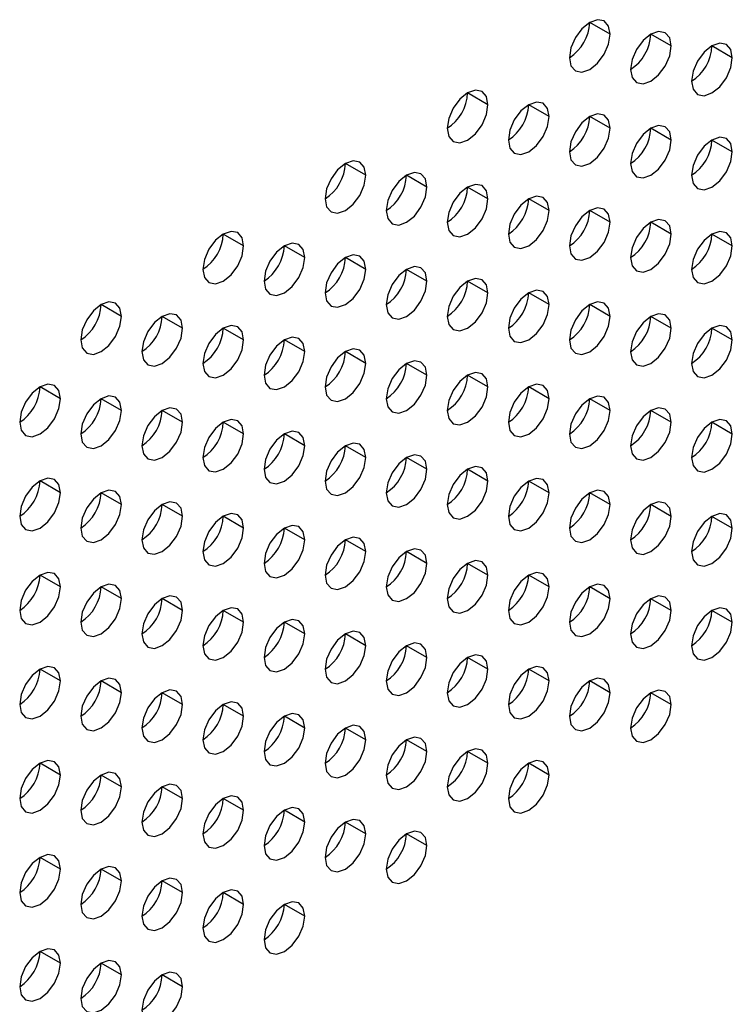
# Model space of a CAD drawing. Header units: millimetres. Extents: x 0 to 1118, y 0 to 864.
# Tile 274 of 397: x 972.86 to 975.33, y 697.82 to 701.24. Entities that reach past the tile are written whole.
import ezdxf

# ---------------------------------------------------------------- set-up
doc = ezdxf.new("R2010")
doc.units = ezdxf.units.MM

msp = doc.modelspace()

# ---------------------------------------------------------------- linework, layer by layer
at = {"color": 7, "linetype": 'Continuous', "lineweight": 25}
for p, q in [((974.9077, 701.1857), (974.837, 701.2265)), ((975.1198, 701.1449), (975.0491, 701.1857)), ((975.332, 701.104), (975.2613, 701.1449)), ((974.4835, 700.9408), (974.4127, 700.9816)), ((974.6956, 700.9), (974.6249, 700.9408)), ((974.9077, 700.8591), (974.837, 700.8999)), ((975.1198, 700.8183), (975.0491, 700.8591)), ((975.332, 700.7774), (975.2613, 700.8182)), ((974.0592, 700.6959), (973.9885, 700.7367)), ((974.2713, 700.655), (974.2006, 700.6959)), ((974.4835, 700.6142), (974.4127, 700.655)), ((974.6956, 700.5733), (974.6249, 700.6142)), ((974.9077, 700.5325), (974.837, 700.5733)), ((975.1198, 700.4916), (975.0491, 700.5325)), ((973.6349, 700.451), (973.5642, 700.4918)), ((975.332, 700.4508), (975.2613, 700.4916)), ((973.8471, 700.4101), (973.7763, 700.4509)), ((974.0592, 700.3693), (973.9885, 700.4101)), ((974.2713, 700.3284), (974.2006, 700.3692)), ((974.4835, 700.2876), (974.4127, 700.3284)), ((974.6956, 700.2467), (974.6249, 700.2875)), ((973.2107, 700.206), (973.14, 700.2469)), ((974.9077, 700.2059), (974.837, 700.2467)), ((973.4228, 700.1652), (973.3521, 700.206)), ((975.1198, 700.165), (975.0491, 700.2059)), ((973.6349, 700.1243), (973.5642, 700.1652)), ((975.332, 700.1242), (975.2613, 700.165)), ((973.8471, 700.0835), (973.7763, 700.1243)), ((974.0592, 700.0426), (973.9885, 700.0835)), ((974.2713, 700.0018), (974.2006, 700.0426)), ((974.4835, 699.961), (974.4127, 700.0018)), ((972.9985, 699.9203), (972.9278, 699.9611)), ((974.6956, 699.9201), (974.6249, 699.9609)), ((973.2107, 699.8794), (973.14, 699.9202)), ((974.9077, 699.8793), (974.837, 699.9201)), ((973.4228, 699.8386), (973.3521, 699.8794)), ((975.1198, 699.8384), (975.0491, 699.8792)), ((973.6349, 699.7977), (973.5642, 699.8385)), ((975.332, 699.7976), (975.2613, 699.8384)), ((973.8471, 699.7569), (973.7763, 699.7977)), ((974.0592, 699.716), (973.9885, 699.7569)), ((974.2713, 699.6752), (974.2006, 699.716)), ((974.4835, 699.6343), (974.4127, 699.6752)), ((972.9985, 699.5937), (972.9278, 699.6345)), ((974.6956, 699.5935), (974.6249, 699.6343)), ((973.2107, 699.5528), (973.14, 699.5936)), ((974.9077, 699.5526), (974.837, 699.5935)), ((973.4228, 699.512), (973.3521, 699.5528)), ((975.1198, 699.5118), (975.0491, 699.5526)), ((973.6349, 699.4711), (973.5642, 699.5119)), ((975.332, 699.471), (975.2613, 699.5118)), ((973.8471, 699.4303), (973.7763, 699.4711)), ((974.0592, 699.3894), (973.9885, 699.4302)), ((974.2713, 699.3486), (974.2006, 699.3894)), ((974.4835, 699.3077), (974.4127, 699.3485)), ((972.9985, 699.267), (972.9278, 699.3079)), ((974.6956, 699.2669), (974.6249, 699.3077)), ((973.2107, 699.2262), (973.14, 699.267)), ((974.9077, 699.226), (974.837, 699.2668)), ((973.4228, 699.1853), (973.3521, 699.2262)), ((975.1198, 699.1852), (975.0491, 699.226)), ((973.6349, 699.1445), (973.5642, 699.1853)), ((975.332, 699.1443), (975.2613, 699.1852)), ((973.8471, 699.1036), (973.7763, 699.1445)), ((974.0592, 699.0628), (973.9885, 699.1036)), ((974.2713, 699.022), (974.2006, 699.0628)), ((974.4835, 698.9811), (974.4127, 699.0219)), ((972.9985, 698.9404), (972.9278, 698.9812)), ((974.6956, 698.9403), (974.6249, 698.9811)), ((973.2107, 698.8996), (973.14, 698.9404)), ((974.9077, 698.8994), (974.837, 698.9402)), ((973.4228, 698.8587), (973.3521, 698.8995)), ((975.1198, 698.8586), (975.0491, 698.8994)), ((973.6349, 698.8179), (973.5642, 698.8587)), ((973.8471, 698.777), (973.7763, 698.8179)), ((974.0592, 698.7362), (973.9885, 698.777)), ((974.2713, 698.6953), (974.2006, 698.7362)), ((974.4835, 698.6545), (974.4127, 698.6953)), ((972.9985, 698.6138), (972.9278, 698.6546)), ((974.6956, 698.6136), (974.6249, 698.6545)), ((973.2107, 698.573), (973.14, 698.6138)), ((973.4228, 698.5321), (973.3521, 698.5729)), ((973.6349, 698.4913), (973.5642, 698.5321)), ((973.8471, 698.4504), (973.7763, 698.4912)), ((974.0592, 698.4096), (973.9885, 698.4504)), ((974.2713, 698.3687), (974.2006, 698.4095)), ((972.9985, 698.2872), (972.9278, 698.328)), ((973.2107, 698.2463), (973.14, 698.2872)), ((973.4228, 698.2055), (973.3521, 698.2463)), ((973.6349, 698.1646), (973.5642, 698.2055)), ((973.8471, 698.1238), (973.7763, 698.1646)), ((972.9985, 697.9606), (972.9278, 698.0014)), ((973.2107, 697.9197), (973.14, 697.9605)), ((973.4228, 697.8789), (973.3521, 697.9197))]:
    msp.add_line(p, q, dxfattribs=at)
at = {"color": 7, "linetype": 'Continuous', "lineweight": 25, "flags": 128}
for points in [[(974.9077, 701.1857), (974.9023, 701.2139), (974.887, 701.2315), (974.8641, 701.236), (974.837, 701.2266), (974.8099, 701.2047), (974.787, 701.1738), (974.7717, 701.1384), (974.7663, 701.1041)], [(974.7663, 701.1041), (974.7717, 701.0759), (974.787, 701.0583), (974.8099, 701.0538), (974.837, 701.0633), (974.8641, 701.0851), (974.887, 701.116), (974.9023, 701.1514), (974.9077, 701.1857)], [(975.1198, 701.1449), (975.1145, 701.173), (975.0991, 701.1907), (975.0762, 701.1951), (975.0491, 701.1857), (975.0221, 701.1639), (974.9991, 701.1329), (974.9838, 701.0976), (974.9784, 701.0632)], [(974.9784, 701.0632), (974.9838, 701.0351), (974.9991, 701.0175), (975.0221, 701.013), (975.0491, 701.0224), (975.0762, 701.0442), (975.0991, 701.0752), (975.1145, 701.1105), (975.1198, 701.1449)], [(975.332, 701.104), (975.3266, 701.1322), (975.3113, 701.1498), (975.2883, 701.1543), (975.2613, 701.1449), (975.2342, 701.123), (975.2113, 701.0921), (975.1959, 701.0567), (975.1906, 701.0224)], [(975.1906, 701.0224), (975.1959, 700.9943), (975.2113, 700.9766), (975.2342, 700.9722), (975.2613, 700.9816), (975.2883, 701.0034), (975.3113, 701.0343), (975.3266, 701.0697), (975.332, 701.104)], [(974.4835, 700.9408), (974.4781, 700.9689), (974.4627, 700.9866), (974.4398, 700.991), (974.4127, 700.9816), (974.3857, 700.9598), (974.3627, 700.9289), (974.3474, 700.8935), (974.342, 700.8592)], [(974.342, 700.8592), (974.3474, 700.831), (974.3627, 700.8134), (974.3857, 700.8089), (974.4127, 700.8183), (974.4398, 700.8402), (974.4627, 700.8711), (974.4781, 700.9064), (974.4835, 700.9408)], [(974.6956, 700.9), (974.6902, 700.9281), (974.6749, 700.9457), (974.6519, 700.9502), (974.6249, 700.9408), (974.5978, 700.919), (974.5749, 700.888), (974.5595, 700.8527), (974.5542, 700.8183)], [(974.5542, 700.8183), (974.5595, 700.7902), (974.5749, 700.7725), (974.5978, 700.7681), (974.6249, 700.7775), (974.6519, 700.7993), (974.6749, 700.8303), (974.6902, 700.8656), (974.6956, 700.9)], [(974.9077, 700.8591), (974.9023, 700.8873), (974.887, 700.9049), (974.8641, 700.9094), (974.837, 700.8999), (974.8099, 700.8781), (974.787, 700.8472), (974.7717, 700.8118), (974.7663, 700.7775)], [(975.1198, 700.8183), (975.1145, 700.8464), (975.0991, 700.864), (975.0762, 700.8685), (975.0491, 700.8591), (975.0221, 700.8373), (974.9991, 700.8063), (974.9838, 700.771), (974.9784, 700.7366)], [(974.7663, 700.7775), (974.7717, 700.7493), (974.787, 700.7317), (974.8099, 700.7272), (974.837, 700.7366), (974.8641, 700.7585), (974.887, 700.7894), (974.9023, 700.8248), (974.9077, 700.8591)], [(974.9784, 700.7366), (974.9838, 700.7085), (974.9991, 700.6908), (975.0221, 700.6864), (975.0491, 700.6958), (975.0762, 700.7176), (975.0991, 700.7486), (975.1145, 700.7839), (975.1198, 700.8183)], [(975.332, 700.7774), (975.3266, 700.8056), (975.3113, 700.8232), (975.2883, 700.8277), (975.2613, 700.8183), (975.2342, 700.7964), (975.2113, 700.7655), (975.1959, 700.7301), (975.1906, 700.6958)], [(975.1906, 700.6958), (975.1959, 700.6676), (975.2113, 700.65), (975.2342, 700.6455), (975.2613, 700.6549), (975.2883, 700.6768), (975.3113, 700.7077), (975.3266, 700.7431), (975.332, 700.7774)], [(974.0592, 700.6959), (974.0538, 700.724), (974.0385, 700.7417), (974.0155, 700.7461), (973.9885, 700.7367), (973.9614, 700.7149), (973.9385, 700.6839), (973.9232, 700.6486), (973.9178, 700.6142)], [(973.9178, 700.6142), (973.9232, 700.5861), (973.9385, 700.5685), (973.9614, 700.564), (973.9885, 700.5734), (974.0155, 700.5952), (974.0385, 700.6262), (974.0538, 700.6615), (974.0592, 700.6959)], [(974.2713, 700.655), (974.2659, 700.6832), (974.2506, 700.7008), (974.2277, 700.7053), (974.2006, 700.6959), (974.1736, 700.674), (974.1506, 700.6431), (974.1353, 700.6077), (974.1299, 700.5734)], [(974.4835, 700.6142), (974.4781, 700.6423), (974.4627, 700.66), (974.4398, 700.6644), (974.4127, 700.655), (974.3857, 700.6332), (974.3627, 700.6022), (974.3474, 700.5669), (974.342, 700.5325)], [(974.1299, 700.5734), (974.1353, 700.5453), (974.1506, 700.5276), (974.1736, 700.5232), (974.2006, 700.5326), (974.2277, 700.5544), (974.2506, 700.5853), (974.2659, 700.6207), (974.2713, 700.655)], [(974.6956, 700.5733), (974.6902, 700.6015), (974.6749, 700.6191), (974.6519, 700.6236), (974.6249, 700.6142), (974.5978, 700.5923), (974.5749, 700.5614), (974.5595, 700.5261), (974.5542, 700.4917)], [(974.342, 700.5325), (974.3474, 700.5044), (974.3627, 700.4868), (974.3857, 700.4823), (974.4127, 700.4917), (974.4398, 700.5136), (974.4627, 700.5445), (974.4781, 700.5798), (974.4835, 700.6142)], [(974.5542, 700.4917), (974.5595, 700.4636), (974.5749, 700.4459), (974.5978, 700.4415), (974.6249, 700.4509), (974.6519, 700.4727), (974.6749, 700.5036), (974.6902, 700.539), (974.6956, 700.5733)], [(974.9077, 700.5325), (974.9023, 700.5606), (974.887, 700.5783), (974.8641, 700.5827), (974.837, 700.5733), (974.8099, 700.5515), (974.787, 700.5205), (974.7717, 700.4852), (974.7663, 700.4509)], [(974.7663, 700.4509), (974.7717, 700.4227), (974.787, 700.4051), (974.8099, 700.4006), (974.837, 700.41), (974.8641, 700.4319), (974.887, 700.4628), (974.9023, 700.4981), (974.9077, 700.5325)], [(975.1198, 700.4916), (975.1145, 700.5198), (975.0991, 700.5374), (975.0762, 700.5419), (975.0491, 700.5325), (975.0221, 700.5106), (974.9991, 700.4797), (974.9838, 700.4444), (974.9784, 700.41)], [(973.6349, 700.451), (973.6295, 700.4791), (973.6142, 700.4967), (973.5913, 700.5012), (973.5642, 700.4918), (973.5372, 700.47), (973.5142, 700.439), (973.4989, 700.4037), (973.4935, 700.3693)], [(974.9784, 700.41), (974.9838, 700.3819), (974.9991, 700.3642), (975.0221, 700.3598), (975.0491, 700.3692), (975.0762, 700.391), (975.0991, 700.422), (975.1145, 700.4573), (975.1198, 700.4916)], [(975.332, 700.4508), (975.3266, 700.4789), (975.3113, 700.4966), (975.2883, 700.501), (975.2613, 700.4916), (975.2342, 700.4698), (975.2113, 700.4389), (975.1959, 700.4035), (975.1906, 700.3692)], [(973.8471, 700.4101), (973.8417, 700.4383), (973.8263, 700.4559), (973.8034, 700.4604), (973.7763, 700.4509), (973.7493, 700.4291), (973.7263, 700.3982), (973.711, 700.3628), (973.7056, 700.3285)], [(973.4935, 700.3693), (973.4989, 700.3412), (973.5142, 700.3235), (973.5372, 700.3191), (973.5642, 700.3285), (973.5913, 700.3503), (973.6142, 700.3813), (973.6295, 700.4166), (973.6349, 700.451)], [(974.0592, 700.3693), (974.0538, 700.3974), (974.0385, 700.415), (974.0155, 700.4195), (973.9885, 700.4101), (973.9614, 700.3883), (973.9385, 700.3573), (973.9232, 700.322), (973.9178, 700.2876)], [(975.1906, 700.3692), (975.1959, 700.341), (975.2113, 700.3234), (975.2342, 700.3189), (975.2613, 700.3283), (975.2883, 700.3502), (975.3113, 700.3811), (975.3266, 700.4164), (975.332, 700.4508)], [(973.7056, 700.3285), (973.711, 700.3003), (973.7263, 700.2827), (973.7493, 700.2782), (973.7763, 700.2876), (973.8034, 700.3095), (973.8263, 700.3404), (973.8417, 700.3758), (973.8471, 700.4101)], [(973.9178, 700.2876), (973.9232, 700.2595), (973.9385, 700.2418), (973.9614, 700.2374), (973.9885, 700.2468), (974.0155, 700.2686), (974.0385, 700.2996), (974.0538, 700.3349), (974.0592, 700.3693)], [(974.2713, 700.3284), (974.2659, 700.3566), (974.2506, 700.3742), (974.2277, 700.3787), (974.2006, 700.3693), (974.1736, 700.3474), (974.1506, 700.3165), (974.1353, 700.2811), (974.1299, 700.2468)], [(974.1299, 700.2468), (974.1353, 700.2186), (974.1506, 700.201), (974.1736, 700.1965), (974.2006, 700.2059), (974.2277, 700.2278), (974.2506, 700.2587), (974.2659, 700.2941), (974.2713, 700.3284)], [(974.4835, 700.2876), (974.4781, 700.3157), (974.4627, 700.3334), (974.4398, 700.3378), (974.4127, 700.3284), (974.3857, 700.3066), (974.3627, 700.2756), (974.3474, 700.2403), (974.342, 700.2059)], [(974.342, 700.2059), (974.3474, 700.1778), (974.3627, 700.1601), (974.3857, 700.1557), (974.4127, 700.1651), (974.4398, 700.1869), (974.4627, 700.2179), (974.4781, 700.2532), (974.4835, 700.2876)], [(974.6956, 700.2467), (974.6902, 700.2749), (974.6749, 700.2925), (974.6519, 700.297), (974.6249, 700.2876), (974.5978, 700.2657), (974.5749, 700.2348), (974.5595, 700.1994), (974.5542, 700.1651)], [(973.2107, 700.206), (973.2053, 700.2342), (973.19, 700.2518), (973.167, 700.2563), (973.14, 700.2469), (973.1129, 700.225), (973.09, 700.1941), (973.0746, 700.1588), (973.0692, 700.1244)], [(974.9077, 700.2059), (974.9023, 700.234), (974.887, 700.2517), (974.8641, 700.2561), (974.837, 700.2467), (974.8099, 700.2249), (974.787, 700.1939), (974.7717, 700.1586), (974.7663, 700.1242)], [(973.4228, 700.1652), (973.4174, 700.1933), (973.4021, 700.211), (973.3791, 700.2154), (973.3521, 700.206), (973.325, 700.1842), (973.3021, 700.1532), (973.2868, 700.1179), (973.2814, 700.0835)], [(974.5542, 700.1651), (974.5595, 700.1369), (974.5749, 700.1193), (974.5978, 700.1148), (974.6249, 700.1243), (974.6519, 700.1461), (974.6749, 700.177), (974.6902, 700.2124), (974.6956, 700.2467)], [(975.1198, 700.165), (975.1145, 700.1932), (975.0991, 700.2108), (975.0762, 700.2153), (975.0491, 700.2059), (975.0221, 700.184), (974.9991, 700.1531), (974.9838, 700.1177), (974.9784, 700.0834)], [(973.0692, 700.1244), (973.0746, 700.0963), (973.09, 700.0786), (973.1129, 700.0742), (973.14, 700.0836), (973.167, 700.1054), (973.19, 700.1363), (973.2053, 700.1717), (973.2107, 700.206)], [(974.7663, 700.1242), (974.7717, 700.0961), (974.787, 700.0785), (974.8099, 700.074), (974.837, 700.0834), (974.8641, 700.1052), (974.887, 700.1362), (974.9023, 700.1715), (974.9077, 700.2059)], [(973.2814, 700.0835), (973.2868, 700.0554), (973.3021, 700.0378), (973.325, 700.0333), (973.3521, 700.0427), (973.3791, 700.0646), (973.4021, 700.0955), (973.4174, 700.1308), (973.4228, 700.1652)], [(973.6349, 700.1243), (973.6295, 700.1525), (973.6142, 700.1701), (973.5913, 700.1746), (973.5642, 700.1652), (973.5372, 700.1433), (973.5142, 700.1124), (973.4989, 700.0771), (973.4935, 700.0427)], [(974.9784, 700.0834), (974.9838, 700.0552), (974.9991, 700.0376), (975.0221, 700.0332), (975.0491, 700.0426), (975.0762, 700.0644), (975.0991, 700.0953), (975.1145, 700.1307), (975.1198, 700.165)], [(975.332, 700.1242), (975.3266, 700.1523), (975.3113, 700.17), (975.2883, 700.1744), (975.2613, 700.165), (975.2342, 700.1432), (975.2113, 700.1122), (975.1959, 700.0769), (975.1906, 700.0425)], [(973.4935, 700.0427), (973.4989, 700.0146), (973.5142, 699.9969), (973.5372, 699.9925), (973.5642, 700.0019), (973.5913, 700.0237), (973.6142, 700.0546), (973.6295, 700.09), (973.6349, 700.1243)], [(973.8471, 700.0835), (973.8417, 700.1116), (973.8263, 700.1293), (973.8034, 700.1337), (973.7763, 700.1243), (973.7493, 700.1025), (973.7263, 700.0715), (973.711, 700.0362), (973.7056, 700.0019)], [(975.1906, 700.0425), (975.1959, 700.0144), (975.2113, 699.9968), (975.2342, 699.9923), (975.2613, 700.0017), (975.2883, 700.0235), (975.3113, 700.0545), (975.3266, 700.0898), (975.332, 700.1242)], [(973.7056, 700.0019), (973.711, 699.9737), (973.7263, 699.9561), (973.7493, 699.9516), (973.7763, 699.961), (973.8034, 699.9829), (973.8263, 700.0138), (973.8417, 700.0491), (973.8471, 700.0835)], [(974.0592, 700.0426), (974.0538, 700.0708), (974.0385, 700.0884), (974.0155, 700.0929), (973.9885, 700.0835), (973.9614, 700.0616), (973.9385, 700.0307), (973.9232, 699.9954), (973.9178, 699.961)], [(973.9178, 699.961), (973.9232, 699.9329), (973.9385, 699.9152), (973.9614, 699.9108), (973.9885, 699.9202), (974.0155, 699.942), (974.0385, 699.973), (974.0538, 700.0083), (974.0592, 700.0426)], [(974.2713, 700.0018), (974.2659, 700.0299), (974.2506, 700.0476), (974.2277, 700.052), (974.2006, 700.0426), (974.1736, 700.0208), (974.1506, 699.9899), (974.1353, 699.9545), (974.1299, 699.9202)], [(974.4835, 699.961), (974.4781, 699.9891), (974.4627, 700.0067), (974.4398, 700.0112), (974.4127, 700.0018), (974.3857, 699.98), (974.3627, 699.949), (974.3474, 699.9137), (974.342, 699.8793)], [(974.1299, 699.9202), (974.1353, 699.892), (974.1506, 699.8744), (974.1736, 699.8699), (974.2006, 699.8793), (974.2277, 699.9012), (974.2506, 699.9321), (974.2659, 699.9674), (974.2713, 700.0018)], [(972.9985, 699.9203), (972.9931, 699.9484), (972.9778, 699.9661), (972.9549, 699.9705), (972.9278, 699.9611), (972.9008, 699.9393), (972.8778, 699.9083), (972.8625, 699.873), (972.8571, 699.8386)], [(974.342, 699.8793), (974.3474, 699.8512), (974.3627, 699.8335), (974.3857, 699.8291), (974.4127, 699.8385), (974.4398, 699.8603), (974.4627, 699.8913), (974.4781, 699.9266), (974.4835, 699.961)], [(974.6956, 699.9201), (974.6902, 699.9482), (974.6749, 699.9659), (974.6519, 699.9703), (974.6249, 699.9609), (974.5978, 699.9391), (974.5749, 699.9082), (974.5595, 699.8728), (974.5542, 699.8385)], [(972.8571, 699.8386), (972.8625, 699.8105), (972.8778, 699.7928), (972.9008, 699.7884), (972.9278, 699.7978), (972.9549, 699.8196), (972.9778, 699.8506), (972.9931, 699.8859), (972.9985, 699.9203)], [(973.2107, 699.8794), (973.2053, 699.9076), (973.19, 699.9252), (973.167, 699.9297), (973.14, 699.9203), (973.1129, 699.8984), (973.09, 699.8675), (973.0746, 699.8321), (973.0692, 699.7978)], [(974.5542, 699.8385), (974.5595, 699.8103), (974.5749, 699.7927), (974.5978, 699.7882), (974.6249, 699.7976), (974.6519, 699.8195), (974.6749, 699.8504), (974.6902, 699.8858), (974.6956, 699.9201)], [(974.9077, 699.8793), (974.9023, 699.9074), (974.887, 699.925), (974.8641, 699.9295), (974.837, 699.9201), (974.8099, 699.8983), (974.787, 699.8673), (974.7717, 699.832), (974.7663, 699.7976)], [(973.0692, 699.7978), (973.0746, 699.7696), (973.09, 699.752), (973.1129, 699.7475), (973.14, 699.7569), (973.167, 699.7788), (973.19, 699.8097), (973.2053, 699.8451), (973.2107, 699.8794)], [(973.4228, 699.8386), (973.4174, 699.8667), (973.4021, 699.8844), (973.3791, 699.8888), (973.3521, 699.8794), (973.325, 699.8576), (973.3021, 699.8266), (973.2868, 699.7913), (973.2814, 699.7569)], [(974.7663, 699.7976), (974.7717, 699.7695), (974.787, 699.7518), (974.8099, 699.7474), (974.837, 699.7568), (974.8641, 699.7786), (974.887, 699.8096), (974.9023, 699.8449), (974.9077, 699.8793)], [(975.1198, 699.8384), (975.1145, 699.8666), (975.0991, 699.8842), (975.0762, 699.8887), (975.0491, 699.8792), (975.0221, 699.8574), (974.9991, 699.8265), (974.9838, 699.7911), (974.9784, 699.7568)], [(973.2814, 699.7569), (973.2868, 699.7288), (973.3021, 699.7112), (973.325, 699.7067), (973.3521, 699.7161), (973.3791, 699.7379), (973.4021, 699.7689), (973.4174, 699.8042), (973.4228, 699.8386)], [(973.6349, 699.7977), (973.6295, 699.8259), (973.6142, 699.8435), (973.5913, 699.848), (973.5642, 699.8386), (973.5372, 699.8167), (973.5142, 699.7858), (973.4989, 699.7504), (973.4935, 699.7161)], [(974.9784, 699.7568), (974.9838, 699.7286), (974.9991, 699.711), (975.0221, 699.7065), (975.0491, 699.7159), (975.0762, 699.7378), (975.0991, 699.7687), (975.1145, 699.8041), (975.1198, 699.8384)], [(975.332, 699.7976), (975.3266, 699.8257), (975.3113, 699.8434), (975.2883, 699.8478), (975.2613, 699.8384), (975.2342, 699.8166), (975.2113, 699.7856), (975.1959, 699.7503), (975.1906, 699.7159)], [(973.8471, 699.7569), (973.8417, 699.785), (973.8263, 699.8027), (973.8034, 699.8071), (973.7763, 699.7977), (973.7493, 699.7759), (973.7263, 699.7449), (973.711, 699.7096), (973.7056, 699.6752)], [(973.4935, 699.7161), (973.4989, 699.6879), (973.5142, 699.6703), (973.5372, 699.6658), (973.5642, 699.6753), (973.5913, 699.6971), (973.6142, 699.728), (973.6295, 699.7634), (973.6349, 699.7977)], [(975.1906, 699.7159), (975.1959, 699.6878), (975.2113, 699.6701), (975.2342, 699.6657), (975.2613, 699.6751), (975.2883, 699.6969), (975.3113, 699.7279), (975.3266, 699.7632), (975.332, 699.7976)], [(973.7056, 699.6752), (973.711, 699.6471), (973.7263, 699.6295), (973.7493, 699.625), (973.7763, 699.6344), (973.8034, 699.6562), (973.8263, 699.6872), (973.8417, 699.7225), (973.8471, 699.7569)], [(974.0592, 699.716), (974.0538, 699.7442), (974.0385, 699.7618), (974.0155, 699.7663), (973.9885, 699.7569), (973.9614, 699.735), (973.9385, 699.7041), (973.9232, 699.6687), (973.9178, 699.6344)], [(973.9178, 699.6344), (973.9232, 699.6063), (973.9385, 699.5886), (973.9614, 699.5842), (973.9885, 699.5936), (974.0155, 699.6154), (974.0385, 699.6463), (974.0538, 699.6817), (974.0592, 699.716)], [(974.2713, 699.6752), (974.2659, 699.7033), (974.2506, 699.721), (974.2277, 699.7254), (974.2006, 699.716), (974.1736, 699.6942), (974.1506, 699.6632), (974.1353, 699.6279), (974.1299, 699.5935)], [(974.1299, 699.5935), (974.1353, 699.5654), (974.1506, 699.5478), (974.1736, 699.5433), (974.2006, 699.5527), (974.2277, 699.5745), (974.2506, 699.6055), (974.2659, 699.6408), (974.2713, 699.6752)], [(974.4835, 699.6343), (974.4781, 699.6625), (974.4627, 699.6801), (974.4398, 699.6846), (974.4127, 699.6752), (974.3857, 699.6533), (974.3627, 699.6224), (974.3474, 699.5871), (974.342, 699.5527)], [(972.9985, 699.5937), (972.9931, 699.6218), (972.9778, 699.6394), (972.9549, 699.6439), (972.9278, 699.6345), (972.9008, 699.6126), (972.8778, 699.5817), (972.8625, 699.5464), (972.8571, 699.512)], [(974.342, 699.5527), (974.3474, 699.5246), (974.3627, 699.5069), (974.3857, 699.5025), (974.4127, 699.5119), (974.4398, 699.5337), (974.4627, 699.5646), (974.4781, 699.6), (974.4835, 699.6343)], [(974.6956, 699.5935), (974.6902, 699.6216), (974.6749, 699.6393), (974.6519, 699.6437), (974.6249, 699.6343), (974.5978, 699.6125), (974.5749, 699.5815), (974.5595, 699.5462), (974.5542, 699.5119)], [(973.2107, 699.5528), (973.2053, 699.5809), (973.19, 699.5986), (973.167, 699.603), (973.14, 699.5936), (973.1129, 699.5718), (973.09, 699.5409), (973.0746, 699.5055), (973.0692, 699.4712)], [(974.9077, 699.5526), (974.9023, 699.5808), (974.887, 699.5984), (974.8641, 699.6029), (974.837, 699.5935), (974.8099, 699.5716), (974.787, 699.5407), (974.7717, 699.5054), (974.7663, 699.471)], [(972.8571, 699.512), (972.8625, 699.4839), (972.8778, 699.4662), (972.9008, 699.4618), (972.9278, 699.4712), (972.9549, 699.493), (972.9778, 699.524), (972.9931, 699.5593), (972.9985, 699.5937)], [(974.5542, 699.5119), (974.5595, 699.4837), (974.5749, 699.4661), (974.5978, 699.4616), (974.6249, 699.471), (974.6519, 699.4929), (974.6749, 699.5238), (974.6902, 699.5591), (974.6956, 699.5935)], [(973.0692, 699.4712), (973.0746, 699.443), (973.09, 699.4254), (973.1129, 699.4209), (973.14, 699.4303), (973.167, 699.4522), (973.19, 699.4831), (973.2053, 699.5184), (973.2107, 699.5528)], [(973.4228, 699.512), (973.4174, 699.5401), (973.4021, 699.5577), (973.3791, 699.5622), (973.3521, 699.5528), (973.325, 699.531), (973.3021, 699.5), (973.2868, 699.4647), (973.2814, 699.4303)], [(974.7663, 699.471), (974.7717, 699.4429), (974.787, 699.4252), (974.8099, 699.4208), (974.837, 699.4302), (974.8641, 699.452), (974.887, 699.483), (974.9023, 699.5183), (974.9077, 699.5526)], [(975.1198, 699.5118), (975.1145, 699.5399), (975.0991, 699.5576), (975.0762, 699.562), (975.0491, 699.5526), (975.0221, 699.5308), (974.9991, 699.4999), (974.9838, 699.4645), (974.9784, 699.4302)], [(973.2814, 699.4303), (973.2868, 699.4022), (973.3021, 699.3845), (973.325, 699.3801), (973.3521, 699.3895), (973.3791, 699.4113), (973.4021, 699.4423), (973.4174, 699.4776), (973.4228, 699.512)], [(973.6349, 699.4711), (973.6295, 699.4993), (973.6142, 699.5169), (973.5913, 699.5214), (973.5642, 699.5119), (973.5372, 699.4901), (973.5142, 699.4592), (973.4989, 699.4238), (973.4935, 699.3895)], [(974.9784, 699.4302), (974.9838, 699.402), (974.9991, 699.3844), (975.0221, 699.3799), (975.0491, 699.3893), (975.0762, 699.4112), (975.0991, 699.4421), (975.1145, 699.4774), (975.1198, 699.5118)], [(975.332, 699.471), (975.3266, 699.4991), (975.3113, 699.5167), (975.2883, 699.5212), (975.2613, 699.5118), (975.2342, 699.4899), (975.2113, 699.459), (975.1959, 699.4237), (975.1906, 699.3893)], [(973.4935, 699.3895), (973.4989, 699.3613), (973.5142, 699.3437), (973.5372, 699.3392), (973.5642, 699.3486), (973.5913, 699.3705), (973.6142, 699.4014), (973.6295, 699.4368), (973.6349, 699.4711)], [(973.8471, 699.4303), (973.8417, 699.4584), (973.8263, 699.476), (973.8034, 699.4805), (973.7763, 699.4711), (973.7493, 699.4493), (973.7263, 699.4183), (973.711, 699.383), (973.7056, 699.3486)], [(975.1906, 699.3893), (975.1959, 699.3612), (975.2113, 699.3435), (975.2342, 699.3391), (975.2613, 699.3485), (975.2883, 699.3703), (975.3113, 699.4013), (975.3266, 699.4366), (975.332, 699.471)], [(973.7056, 699.3486), (973.711, 699.3205), (973.7263, 699.3028), (973.7493, 699.2984), (973.7763, 699.3078), (973.8034, 699.3296), (973.8263, 699.3606), (973.8417, 699.3959), (973.8471, 699.4303)], [(974.0592, 699.3894), (974.0538, 699.4176), (974.0385, 699.4352), (974.0155, 699.4397), (973.9885, 699.4303), (973.9614, 699.4084), (973.9385, 699.3775), (973.9232, 699.3421), (973.9178, 699.3078)], [(974.2713, 699.3486), (974.2659, 699.3767), (974.2506, 699.3944), (974.2277, 699.3988), (974.2006, 699.3894), (974.1736, 699.3676), (974.1506, 699.3366), (974.1353, 699.3013), (974.1299, 699.2669)], [(973.9178, 699.3078), (973.9232, 699.2796), (973.9385, 699.262), (973.9614, 699.2575), (973.9885, 699.2669), (974.0155, 699.2888), (974.0385, 699.3197), (974.0538, 699.3551), (974.0592, 699.3894)], [(974.1299, 699.2669), (974.1353, 699.2388), (974.1506, 699.2211), (974.1736, 699.2167), (974.2006, 699.2261), (974.2277, 699.2479), (974.2506, 699.2789), (974.2659, 699.3142), (974.2713, 699.3486)], [(974.4835, 699.3077), (974.4781, 699.3359), (974.4627, 699.3535), (974.4398, 699.358), (974.4127, 699.3486), (974.3857, 699.3267), (974.3627, 699.2958), (974.3474, 699.2604), (974.342, 699.2261)], [(972.9985, 699.267), (972.9931, 699.2952), (972.9778, 699.3128), (972.9549, 699.3173), (972.9278, 699.3079), (972.9008, 699.286), (972.8778, 699.2551), (972.8625, 699.2197), (972.8571, 699.1854)], [(974.342, 699.2261), (974.3474, 699.1979), (974.3627, 699.1803), (974.3857, 699.1758), (974.4127, 699.1852), (974.4398, 699.2071), (974.4627, 699.238), (974.4781, 699.2734), (974.4835, 699.3077)], [(974.6956, 699.2669), (974.6902, 699.295), (974.6749, 699.3127), (974.6519, 699.3171), (974.6249, 699.3077), (974.5978, 699.2859), (974.5749, 699.2549), (974.5595, 699.2196), (974.5542, 699.1852)], [(972.8571, 699.1854), (972.8625, 699.1573), (972.8778, 699.1396), (972.9008, 699.1352), (972.9278, 699.1446), (972.9549, 699.1664), (972.9778, 699.1973), (972.9931, 699.2327), (972.9985, 699.267)], [(973.2107, 699.2262), (973.2053, 699.2543), (973.19, 699.272), (973.167, 699.2764), (973.14, 699.267), (973.1129, 699.2452), (973.09, 699.2142), (973.0746, 699.1789), (973.0692, 699.1445)], [(974.5542, 699.1852), (974.5595, 699.1571), (974.5749, 699.1395), (974.5978, 699.135), (974.6249, 699.1444), (974.6519, 699.1662), (974.6749, 699.1972), (974.6902, 699.2325), (974.6956, 699.2669)], [(974.9077, 699.226), (974.9023, 699.2542), (974.887, 699.2718), (974.8641, 699.2763), (974.837, 699.2669), (974.8099, 699.245), (974.787, 699.2141), (974.7717, 699.1787), (974.7663, 699.1444)], [(973.0692, 699.1445), (973.0746, 699.1164), (973.09, 699.0988), (973.1129, 699.0943), (973.14, 699.1037), (973.167, 699.1256), (973.19, 699.1565), (973.2053, 699.1918), (973.2107, 699.2262)], [(973.4228, 699.1853), (973.4174, 699.2135), (973.4021, 699.2311), (973.3791, 699.2356), (973.3521, 699.2262), (973.325, 699.2043), (973.3021, 699.1734), (973.2868, 699.1381), (973.2814, 699.1037)], [(974.7663, 699.1444), (974.7717, 699.1162), (974.787, 699.0986), (974.8099, 699.0941), (974.837, 699.1036), (974.8641, 699.1254), (974.887, 699.1563), (974.9023, 699.1917), (974.9077, 699.226)], [(975.1198, 699.1852), (975.1145, 699.2133), (975.0991, 699.231), (975.0762, 699.2354), (975.0491, 699.226), (975.0221, 699.2042), (974.9991, 699.1732), (974.9838, 699.1379), (974.9784, 699.1035)], [(973.6349, 699.1445), (973.6295, 699.1726), (973.6142, 699.1903), (973.5913, 699.1947), (973.5642, 699.1853), (973.5372, 699.1635), (973.5142, 699.1325), (973.4989, 699.0972), (973.4935, 699.0629)], [(975.332, 699.1443), (975.3266, 699.1725), (975.3113, 699.1901), (975.2883, 699.1946), (975.2613, 699.1852), (975.2342, 699.1633), (975.2113, 699.1324), (975.1959, 699.097), (975.1906, 699.0627)], [(973.2814, 699.1037), (973.2868, 699.0756), (973.3021, 699.0579), (973.325, 699.0535), (973.3521, 699.0629), (973.3791, 699.0847), (973.4021, 699.1156), (973.4174, 699.151), (973.4228, 699.1853)], [(973.8471, 699.1036), (973.8417, 699.1318), (973.8263, 699.1494), (973.8034, 699.1539), (973.7763, 699.1445), (973.7493, 699.1226), (973.7263, 699.0917), (973.711, 699.0564), (973.7056, 699.022)], [(974.9784, 699.1035), (974.9838, 699.0754), (974.9991, 699.0578), (975.0221, 699.0533), (975.0491, 699.0627), (975.0762, 699.0845), (975.0991, 699.1155), (975.1145, 699.1508), (975.1198, 699.1852)], [(973.4935, 699.0629), (973.4989, 699.0347), (973.5142, 699.0171), (973.5372, 699.0126), (973.5642, 699.022), (973.5913, 699.0439), (973.6142, 699.0748), (973.6295, 699.1101), (973.6349, 699.1445)], [(975.1906, 699.0627), (975.1959, 699.0346), (975.2113, 699.0169), (975.2342, 699.0125), (975.2613, 699.0219), (975.2883, 699.0437), (975.3113, 699.0746), (975.3266, 699.11), (975.332, 699.1443)], [(973.7056, 699.022), (973.711, 698.9939), (973.7263, 698.9762), (973.7493, 698.9718), (973.7763, 698.9812), (973.8034, 699.003), (973.8263, 699.034), (973.8417, 699.0693), (973.8471, 699.1036)], [(974.0592, 699.0628), (974.0538, 699.0909), (974.0385, 699.1086), (974.0155, 699.113), (973.9885, 699.1036), (973.9614, 699.0818), (973.9385, 699.0509), (973.9232, 699.0155), (973.9178, 698.9812)], [(973.9178, 698.9812), (973.9232, 698.953), (973.9385, 698.9354), (973.9614, 698.9309), (973.9885, 698.9403), (974.0155, 698.9622), (974.0385, 698.9931), (974.0538, 699.0284), (974.0592, 699.0628)], [(974.2713, 699.022), (974.2659, 699.0501), (974.2506, 699.0677), (974.2277, 699.0722), (974.2006, 699.0628), (974.1736, 699.041), (974.1506, 699.01), (974.1353, 698.9747), (974.1299, 698.9403)], [(974.1299, 698.9403), (974.1353, 698.9122), (974.1506, 698.8945), (974.1736, 698.8901), (974.2006, 698.8995), (974.2277, 698.9213), (974.2506, 698.9523), (974.2659, 698.9876), (974.2713, 699.022)], [(974.4835, 698.9811), (974.4781, 699.0092), (974.4627, 699.0269), (974.4398, 699.0313), (974.4127, 699.0219), (974.3857, 699.0001), (974.3627, 698.9692), (974.3474, 698.9338), (974.342, 698.8995)], [(972.9985, 698.9404), (972.9931, 698.9686), (972.9778, 698.9862), (972.9549, 698.9907), (972.9278, 698.9813), (972.9008, 698.9594), (972.8778, 698.9285), (972.8625, 698.8931), (972.8571, 698.8588)], [(974.6956, 698.9403), (974.6902, 698.9684), (974.6749, 698.986), (974.6519, 698.9905), (974.6249, 698.9811), (974.5978, 698.9593), (974.5749, 698.9283), (974.5595, 698.893), (974.5542, 698.8586)], [(973.2107, 698.8996), (973.2053, 698.9277), (973.19, 698.9454), (973.167, 698.9498), (973.14, 698.9404), (973.1129, 698.9186), (973.09, 698.8876), (973.0746, 698.8523), (973.0692, 698.8179)], [(974.342, 698.8995), (974.3474, 698.8713), (974.3627, 698.8537), (974.3857, 698.8492), (974.4127, 698.8586), (974.4398, 698.8805), (974.4627, 698.9114), (974.4781, 698.9468), (974.4835, 698.9811)], [(974.9077, 698.8994), (974.9023, 698.9276), (974.887, 698.9452), (974.8641, 698.9497), (974.837, 698.9402), (974.8099, 698.9184), (974.787, 698.8875), (974.7717, 698.8521), (974.7663, 698.8178)], [(972.8571, 698.8588), (972.8625, 698.8306), (972.8778, 698.813), (972.9008, 698.8085), (972.9278, 698.8179), (972.9549, 698.8398), (972.9778, 698.8707), (972.9931, 698.9061), (972.9985, 698.9404)], [(974.5542, 698.8586), (974.5595, 698.8305), (974.5749, 698.8128), (974.5978, 698.8084), (974.6249, 698.8178), (974.6519, 698.8396), (974.6749, 698.8706), (974.6902, 698.9059), (974.6956, 698.9403)], [(973.0692, 698.8179), (973.0746, 698.7898), (973.09, 698.7721), (973.1129, 698.7677), (973.14, 698.7771), (973.167, 698.7989), (973.19, 698.8299), (973.2053, 698.8652), (973.2107, 698.8996)], [(973.4228, 698.8587), (973.4174, 698.8869), (973.4021, 698.9045), (973.3791, 698.909), (973.3521, 698.8996), (973.325, 698.8777), (973.3021, 698.8468), (973.2868, 698.8114), (973.2814, 698.7771)], [(974.7663, 698.8178), (974.7717, 698.7896), (974.787, 698.772), (974.8099, 698.7675), (974.837, 698.7769), (974.8641, 698.7988), (974.887, 698.8297), (974.9023, 698.8651), (974.9077, 698.8994)], [(975.1198, 698.8586), (975.1145, 698.8867), (975.0991, 698.9043), (975.0762, 698.9088), (975.0491, 698.8994), (975.0221, 698.8776), (974.9991, 698.8466), (974.9838, 698.8113), (974.9784, 698.7769)], [(973.2814, 698.7771), (973.2868, 698.7489), (973.3021, 698.7313), (973.325, 698.7268), (973.3521, 698.7363), (973.3791, 698.7581), (973.4021, 698.789), (973.4174, 698.8244), (973.4228, 698.8587)], [(973.6349, 698.8179), (973.6295, 698.846), (973.6142, 698.8637), (973.5913, 698.8681), (973.5642, 698.8587), (973.5372, 698.8369), (973.5142, 698.8059), (973.4989, 698.7706), (973.4935, 698.7362)], [(974.9784, 698.7769), (974.9838, 698.7488), (974.9991, 698.7311), (975.0221, 698.7267), (975.0491, 698.7361), (975.0762, 698.7579), (975.0991, 698.7889), (975.1145, 698.8242), (975.1198, 698.8586)], [(973.4935, 698.7362), (973.4989, 698.7081), (973.5142, 698.6905), (973.5372, 698.686), (973.5642, 698.6954), (973.5913, 698.7172), (973.6142, 698.7482), (973.6295, 698.7835), (973.6349, 698.8179)], [(973.8471, 698.777), (973.8417, 698.8052), (973.8263, 698.8228), (973.8034, 698.8273), (973.7763, 698.8179), (973.7493, 698.796), (973.7263, 698.7651), (973.711, 698.7297), (973.7056, 698.6954)], [(974.0592, 698.7362), (974.0538, 698.7643), (974.0385, 698.782), (974.0155, 698.7864), (973.9885, 698.777), (973.9614, 698.7552), (973.9385, 698.7242), (973.9232, 698.6889), (973.9178, 698.6545)], [(973.7056, 698.6954), (973.711, 698.6673), (973.7263, 698.6496), (973.7493, 698.6452), (973.7763, 698.6546), (973.8034, 698.6764), (973.8263, 698.7073), (973.8417, 698.7427), (973.8471, 698.777)], [(974.2713, 698.6953), (974.2659, 698.7235), (974.2506, 698.7411), (974.2277, 698.7456), (974.2006, 698.7362), (974.1736, 698.7143), (974.1506, 698.6834), (974.1353, 698.6481), (974.1299, 698.6137)], [(973.9178, 698.6545), (973.9232, 698.6264), (973.9385, 698.6088), (973.9614, 698.6043), (973.9885, 698.6137), (974.0155, 698.6355), (974.0385, 698.6665), (974.0538, 698.7018), (974.0592, 698.7362)], [(974.1299, 698.6137), (974.1353, 698.5856), (974.1506, 698.5679), (974.1736, 698.5635), (974.2006, 698.5729), (974.2277, 698.5947), (974.2506, 698.6256), (974.2659, 698.661), (974.2713, 698.6953)], [(974.4835, 698.6545), (974.4781, 698.6826), (974.4627, 698.7003), (974.4398, 698.7047), (974.4127, 698.6953), (974.3857, 698.6735), (974.3627, 698.6425), (974.3474, 698.6072), (974.342, 698.5728)], [(972.9985, 698.6138), (972.9931, 698.6419), (972.9778, 698.6596), (972.9549, 698.664), (972.9278, 698.6546), (972.9008, 698.6328), (972.8778, 698.6019), (972.8625, 698.5665), (972.8571, 698.5322)], [(974.342, 698.5728), (974.3474, 698.5447), (974.3627, 698.5271), (974.3857, 698.5226), (974.4127, 698.532), (974.4398, 698.5539), (974.4627, 698.5848), (974.4781, 698.6201), (974.4835, 698.6545)], [(974.6956, 698.6136), (974.6902, 698.6418), (974.6749, 698.6594), (974.6519, 698.6639), (974.6249, 698.6545), (974.5978, 698.6326), (974.5749, 698.6017), (974.5595, 698.5664), (974.5542, 698.532)], [(972.8571, 698.5322), (972.8625, 698.504), (972.8778, 698.4864), (972.9008, 698.4819), (972.9278, 698.4913), (972.9549, 698.5132), (972.9778, 698.5441), (972.9931, 698.5794), (972.9985, 698.6138)], [(973.2107, 698.573), (973.2053, 698.6011), (973.19, 698.6187), (973.167, 698.6232), (973.14, 698.6138), (973.1129, 698.592), (973.09, 698.561), (973.0746, 698.5257), (973.0692, 698.4913)], [(974.5542, 698.532), (974.5595, 698.5039), (974.5749, 698.4862), (974.5978, 698.4818), (974.6249, 698.4912), (974.6519, 698.513), (974.6749, 698.5439), (974.6902, 698.5793), (974.6956, 698.6136)], [(973.0692, 698.4913), (973.0746, 698.4632), (973.09, 698.4455), (973.1129, 698.4411), (973.14, 698.4505), (973.167, 698.4723), (973.19, 698.5033), (973.2053, 698.5386), (973.2107, 698.573)], [(973.4228, 698.5321), (973.4174, 698.5602), (973.4021, 698.5779), (973.3791, 698.5823), (973.3521, 698.5729), (973.325, 698.5511), (973.3021, 698.5202), (973.2868, 698.4848), (973.2814, 698.4505)], [(973.6349, 698.4913), (973.6295, 698.5194), (973.6142, 698.537), (973.5913, 698.5415), (973.5642, 698.5321), (973.5372, 698.5103), (973.5142, 698.4793), (973.4989, 698.444), (973.4935, 698.4096)], [(973.2814, 698.4505), (973.2868, 698.4223), (973.3021, 698.4047), (973.325, 698.4002), (973.3521, 698.4096), (973.3791, 698.4315), (973.4021, 698.4624), (973.4174, 698.4978), (973.4228, 698.5321)], [(973.4935, 698.4096), (973.4989, 698.3815), (973.5142, 698.3638), (973.5372, 698.3594), (973.5642, 698.3688), (973.5913, 698.3906), (973.6142, 698.4216), (973.6295, 698.4569), (973.6349, 698.4913)], [(973.8471, 698.4504), (973.8417, 698.4786), (973.8263, 698.4962), (973.8034, 698.5007), (973.7763, 698.4912), (973.7493, 698.4694), (973.7263, 698.4385), (973.711, 698.4031), (973.7056, 698.3688)], [(973.7056, 698.3688), (973.711, 698.3406), (973.7263, 698.323), (973.7493, 698.3185), (973.7763, 698.3279), (973.8034, 698.3498), (973.8263, 698.3807), (973.8417, 698.4161), (973.8471, 698.4504)], [(974.0592, 698.4096), (974.0538, 698.4377), (974.0385, 698.4554), (974.0155, 698.4598), (973.9885, 698.4504), (973.9614, 698.4286), (973.9385, 698.3976), (973.9232, 698.3623), (973.9178, 698.3279)], [(973.9178, 698.3279), (973.9232, 698.2998), (973.9385, 698.2821), (973.9614, 698.2777), (973.9885, 698.2871), (974.0155, 698.3089), (974.0385, 698.3399), (974.0538, 698.3752), (974.0592, 698.4096)], [(974.2713, 698.3687), (974.2659, 698.3969), (974.2506, 698.4145), (974.2277, 698.419), (974.2006, 698.4096), (974.1736, 698.3877), (974.1506, 698.3568), (974.1353, 698.3214), (974.1299, 698.2871)], [(974.1299, 698.2871), (974.1353, 698.2589), (974.1506, 698.2413), (974.1736, 698.2368), (974.2006, 698.2462), (974.2277, 698.2681), (974.2506, 698.299), (974.2659, 698.3344), (974.2713, 698.3687)], [(972.9985, 698.2872), (972.9931, 698.3153), (972.9778, 698.333), (972.9549, 698.3374), (972.9278, 698.328), (972.9008, 698.3062), (972.8778, 698.2752), (972.8625, 698.2399), (972.8571, 698.2055)], [(972.8571, 698.2055), (972.8625, 698.1774), (972.8778, 698.1598), (972.9008, 698.1553), (972.9278, 698.1647), (972.9549, 698.1865), (972.9778, 698.2175), (972.9931, 698.2528), (972.9985, 698.2872)], [(973.2107, 698.2463), (973.2053, 698.2745), (973.19, 698.2921), (973.167, 698.2966), (973.14, 698.2872), (973.1129, 698.2653), (973.09, 698.2344), (973.0746, 698.1991), (973.0692, 698.1647)], [(973.0692, 698.1647), (973.0746, 698.1366), (973.09, 698.1189), (973.1129, 698.1145), (973.14, 698.1239), (973.167, 698.1457), (973.19, 698.1766), (973.2053, 698.212), (973.2107, 698.2463)], [(973.4228, 698.2055), (973.4174, 698.2336), (973.4021, 698.2513), (973.3791, 698.2557), (973.3521, 698.2463), (973.325, 698.2245), (973.3021, 698.1935), (973.2868, 698.1582), (973.2814, 698.1239)], [(973.2814, 698.1239), (973.2868, 698.0957), (973.3021, 698.0781), (973.325, 698.0736), (973.3521, 698.083), (973.3791, 698.1049), (973.4021, 698.1358), (973.4174, 698.1711), (973.4228, 698.2055)], [(973.6349, 698.1646), (973.6295, 698.1928), (973.6142, 698.2104), (973.5913, 698.2149), (973.5642, 698.2055), (973.5372, 698.1836), (973.5142, 698.1527), (973.4989, 698.1174), (973.4935, 698.083)], [(973.4935, 698.083), (973.4989, 698.0549), (973.5142, 698.0372), (973.5372, 698.0328), (973.5642, 698.0422), (973.5913, 698.064), (973.6142, 698.095), (973.6295, 698.1303), (973.6349, 698.1646)], [(973.8471, 698.1238), (973.8417, 698.1519), (973.8263, 698.1696), (973.8034, 698.174), (973.7763, 698.1646), (973.7493, 698.1428), (973.7263, 698.1119), (973.711, 698.0765), (973.7056, 698.0422)], [(973.7056, 698.0422), (973.711, 698.014), (973.7263, 697.9964), (973.7493, 697.9919), (973.7763, 698.0013), (973.8034, 698.0232), (973.8263, 698.0541), (973.8417, 698.0894), (973.8471, 698.1238)], [(972.9985, 697.9606), (972.9931, 697.9887), (972.9778, 698.0064), (972.9549, 698.0108), (972.9278, 698.0014), (972.9008, 697.9796), (972.8778, 697.9486), (972.8625, 697.9133), (972.8571, 697.8789)], [(972.8571, 697.8789), (972.8625, 697.8508), (972.8778, 697.8331), (972.9008, 697.8287), (972.9278, 697.8381), (972.9549, 697.8599), (972.9778, 697.8909), (972.9931, 697.9262), (972.9985, 697.9606)], [(973.2107, 697.9197), (973.2053, 697.9479), (973.19, 697.9655), (973.167, 697.97), (973.14, 697.9606), (973.1129, 697.9387), (973.09, 697.9078), (973.0746, 697.8724), (973.0692, 697.8381)], [(973.4228, 697.8789), (973.4174, 697.907), (973.4021, 697.9247), (973.3791, 697.9291), (973.3521, 697.9197), (973.325, 697.8979), (973.3021, 697.8669), (973.2868, 697.8316), (973.2814, 697.7972)], [(973.0692, 697.8381), (973.0746, 697.8099), (973.09, 697.7923), (973.1129, 697.7878), (973.14, 697.7972), (973.167, 697.8191), (973.19, 697.85), (973.2053, 697.8854), (973.2107, 697.9197)], [(973.2814, 697.7972), (973.2868, 697.7691), (973.3021, 697.7515), (973.325, 697.747), (973.3521, 697.7564), (973.3791, 697.7782), (973.4021, 697.8092), (973.4174, 697.8445), (973.4228, 697.8789)]]:
    msp.add_lwpolyline(points, dxfattribs=at)
at = {"color": 7, "linetype": 'Continuous', "lineweight": 25}
for centre in [(974.6835, 701.2335), (974.8956, 701.1927), (975.1077, 701.1518), (974.2592, 700.9886), (974.4714, 700.9478), (974.6835, 700.9069), (974.8956, 700.8661), (975.1077, 700.8252), (973.835, 700.7437), (974.0471, 700.7028), (974.2592, 700.662), (974.4714, 700.6211), (974.6835, 700.5803), (974.8956, 700.5395), (973.4107, 700.4988), (975.1077, 700.4986), (973.6228, 700.4579), (973.835, 700.4171), (974.0471, 700.3762), (974.2592, 700.3354), (974.4714, 700.2945), (972.9864, 700.2538), (974.6835, 700.2537), (973.1986, 700.213), (974.8956, 700.2128), (973.4107, 700.1721), (975.1077, 700.172), (973.6228, 700.1313), (973.835, 700.0905), (974.0471, 700.0496), (974.2592, 700.0088), (972.7743, 699.9681), (974.4714, 699.9679), (972.9864, 699.9272), (974.6835, 699.9271), (973.1986, 699.8864), (974.8956, 699.8862), (973.4107, 699.8455), (975.1077, 699.8454), (973.6228, 699.8047), (973.835, 699.7638), (974.0471, 699.723), (974.2592, 699.6821), (972.7743, 699.6415), (974.4714, 699.6413), (972.9864, 699.6006), (974.6835, 699.6005), (973.1986, 699.5598), (974.8956, 699.5596), (973.4107, 699.5189), (975.1077, 699.5188), (973.6228, 699.4781), (973.835, 699.4372), (974.0471, 699.3964), (974.2592, 699.3555), (972.7743, 699.3148), (974.4714, 699.3147), (972.9864, 699.274), (974.6835, 699.2738), (973.1986, 699.2331), (974.8956, 699.233), (973.4107, 699.1923), (975.1077, 699.1921), (973.6228, 699.1515), (973.835, 699.1106), (974.0471, 699.0698), (974.2592, 699.0289), (972.7743, 698.9882), (974.4714, 698.9881), (972.9864, 698.9474), (974.6835, 698.9472), (973.1986, 698.9065), (974.8956, 698.9064), (973.4107, 698.8657), (973.6228, 698.8248), (973.835, 698.784), (974.0471, 698.7431), (974.2592, 698.7023), (972.7743, 698.6616), (974.4714, 698.6614), (972.9864, 698.6208), (973.1986, 698.5799), (973.4107, 698.5391), (973.6228, 698.4982), (973.835, 698.4574), (974.0471, 698.4165), (972.7743, 698.335), (972.9864, 698.2941), (973.1986, 698.2533), (973.4107, 698.2125), (973.6228, 698.1716), (972.7743, 698.0084), (972.9864, 697.9675), (973.1986, 697.9267)]:
    msp.add_arc(centre, 0.1537, 302.6055, 357.3945, dxfattribs=at)

doc.saveas('drawing.dxf')
